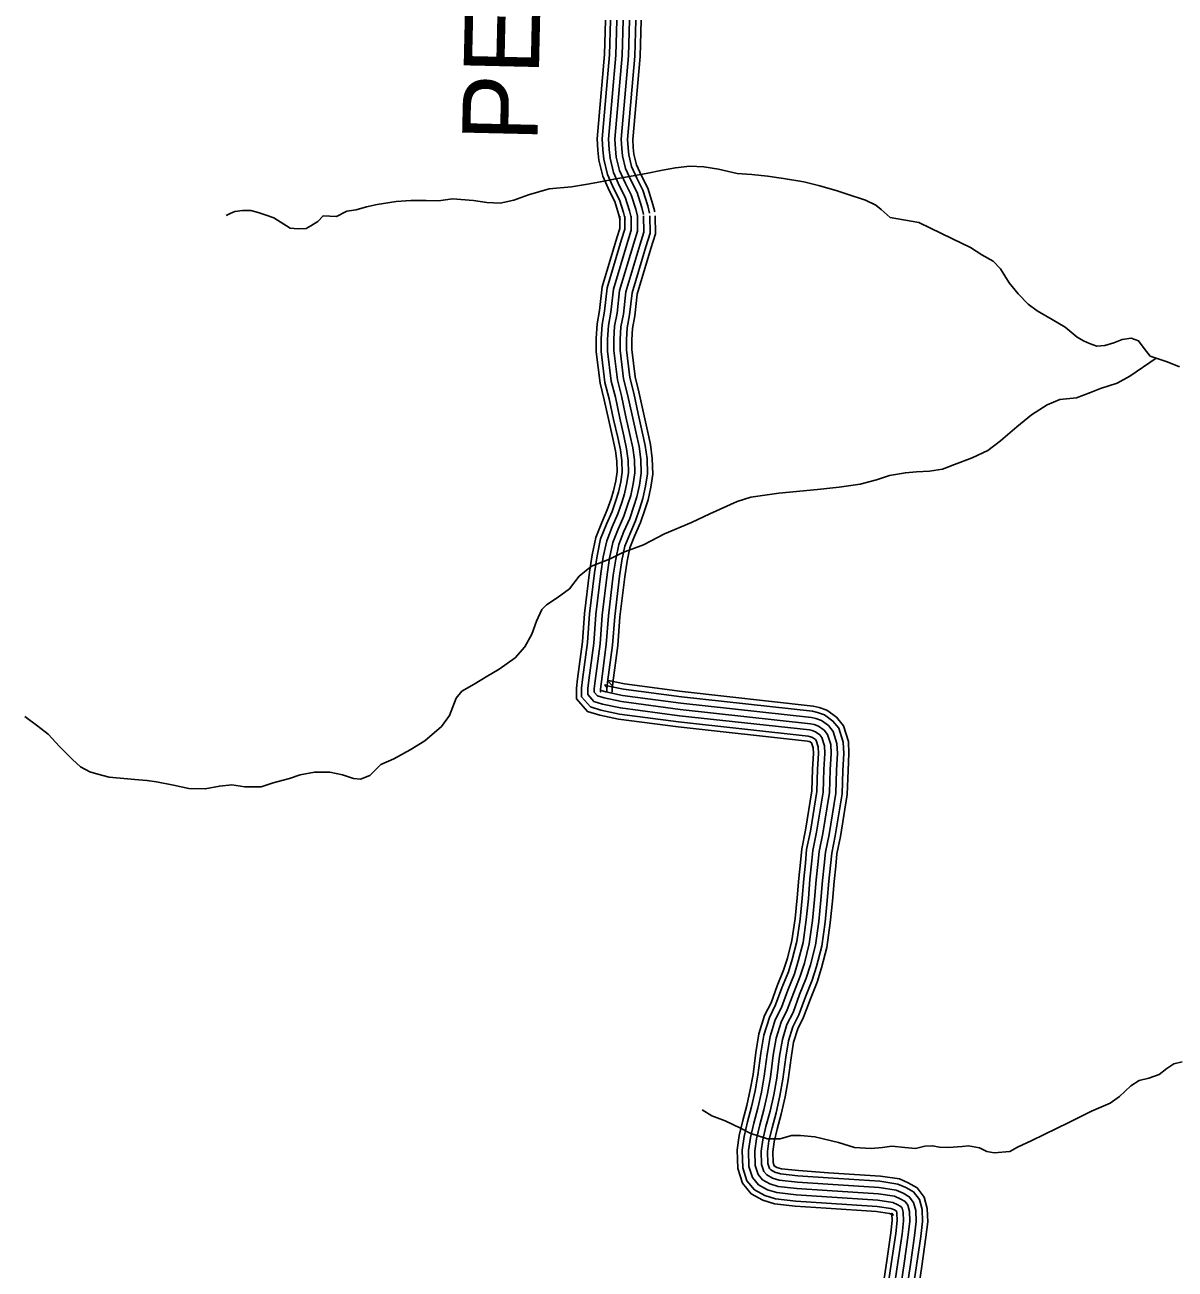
# Model space of a CAD drawing. Extents: x 1788175 to 1969470, y 584502 to 738744.
# Drawn here: x 1883068 to 1888715, y 647150 to 653258 of the extents above; entities that cross this region are included whole.
import ezdxf

# ---------------------------------------------------------------- set-up
doc = ezdxf.new("R2010")
doc.units = 0
for name, color, linetype in [('DESIGN - ROW - Right-of-Way and Easement Labels', 7, 'Continuous'), ('DESIGN - TRANSPORTATION - Text', 7, 'Continuous'), ('SURVEY - TRANSPORTATION - Roads', 7, 'Continuous')]:
    doc.layers.add(name, color=color, linetype=linetype)

msp = doc.modelspace()

# ---------------------------------------------------------------- linework, layer by layer
at = {"layer": 'DESIGN - TRANSPORTATION - Text'}
for points in [[(1884598.8, 652317.4), (1884648.5, 652343.7), (1884694.3, 652350), (1884746, 652364.4), (1884797.8, 652376.7), (1884891.4, 652391.3), (1884963.1, 652395.8), (1885038.8, 652396.3), (1885098.6, 652394.7), (1885168.3, 652403.2), (1885270, 652395.9), (1885335.9, 652386.3), (1885401.6, 652382.7), (1885469.3, 652397.2), (1885540.9, 652423.7), (1885642.4, 652452.3), (1885751.9, 652463.1), (1885829.6, 652475.6), (1885893.3, 652488), (1885961, 652500.5), (1886044.6, 652515), (1886118.3, 652527.5), (1886197.9, 652544), (1886261.6, 652556.5), (1886333.3, 652565), (1886401.1, 652561.4), (1886472.9, 652549.9), (1886564.7, 652528.5), (1886636.5, 652523), (1886714.3, 652515.5), (1886792.1, 652504), (1886891.9, 652486.7), (1886971.7, 652467.2), (1887055.5, 652443.8), (1887105.5, 652426.1), (1887195.4, 652396.7), (1887245.3, 652373), (1887271.4, 652351.2), (1887315.5, 652311.5)], [(1884056.7, 652321.8), (1884076.5, 652331.9), (1884098.4, 652342), (1884136.2, 652346.3), (1884178.1, 652346.6), (1884214, 652336.8), (1884252, 652323.1), (1884289.9, 652311.3)], [(1884598.8, 652317.4), (1884531.8, 652320.6), (1884505.8, 652292.6), (1884471.8, 652270.6), (1884449.8, 652258.6), (1884409.8, 652256.6), (1884369.8, 652260.6), (1884289.9, 652311.3)], [(1887315.5, 652311.5), (1887456.5, 652287.9), (1887622.3, 652207.9), (1887710.3, 652165.8), (1887766.2, 652129.8), (1887822.1, 652097.8), (1887858.1, 652059.7), (1887900, 651991.7), (1887943.9, 651937.6), (1887993.9, 651887.6), (1888037.8, 651853.6), (1888111.7, 651811.5), (1888175.7, 651773.5), (1888233.6, 651725.5), (1888265.6, 651707.4), (1888295.6, 651693.4), (1888331.5, 651681.4), (1888369.5, 651683.4), (1888413.5, 651697.4), (1888455.5, 651713.4), (1888499.5, 651719.4), (1888535.5, 651707.4), (1888563.4, 651669.4), (1888593.4, 651631.3), (1888675.3, 651603.3), (1888737.3, 651579.3)], [(1888622.7, 651621.3), (1888493.3, 651533.3), (1888431.3, 651499.3), (1888349.3, 651473.3), (1888299.3, 651453.3), (1888231.3, 651427.3), (1888149.4, 651419.3), (1888087.4, 651393.3), (1888009.4, 651343.3), (1887937.3, 651285.3), (1887857.3, 651215.2), (1887795.3, 651169.2), (1887719.3, 651133.2), (1887631.3, 651099.2), (1887573.3, 651077.2), (1887509.3, 651067.2), (1887445.4, 651063.2), (1887391.4, 651059.3), (1887313.4, 651045.3), (1887249.4, 651025.3), (1887169.4, 651003.3), (1887065.5, 650989.3), (1886959.5, 650977.3), (1886769.6, 650959.3), (1886631.6, 650939.4), (1886565.6, 650917.4), (1886431.6, 650857.3), (1886341.6, 650815.4), (1886207.6, 650759.3), (1886105.6, 650705.3), (1886003.6, 650667.3), (1885937.6, 650635.3), (1885849.6, 650601.3), (1885789.6, 650551.3), (1885741.6, 650489.3), (1885681.6, 650445.3), (1885629.6, 650411.3), (1885605.6, 650387.3), (1885579.5, 650331.2), (1885557.5, 650267.2), (1885523.4, 650205.2), (1885475.4, 650151.2), (1885397.4, 650095.1), (1885333.4, 650057.1), (1885273.4, 650021.1), (1885213.4, 649987.1), (1885185.3, 649953.1), (1885153.3, 649867.1), (1885113.2, 649813), (1885031.2, 649743), (1884959.2, 649699), (1884879.2, 649655), (1884815.2, 649627), (1884761.2, 649573), (1884715.2, 649555), (1884681.2, 649559), (1884627.2, 649577), (1884565.3, 649589), (1884489.3, 649589.1), (1884419.3, 649577.1), (1884367.3, 649559.1), (1884287.3, 649537.1), (1884227.4, 649517.1), (1884147.4, 649517.1), (1884083.4, 649527.1), (1884023.5, 649521.1), (1883953.5, 649507.1), (1883873.5, 649509.1), (1883797.6, 649525.2), (1883713.6, 649541.2), (1883667.6, 649549.2), (1883607.7, 649553.2), (1883535.7, 649559.2), (1883481.7, 649565.3), (1883425.8, 649579.3), (1883387.8, 649591.3), (1883341.8, 649615.3), (1883301.9, 649651.3), (1883238, 649715.4), (1883182.1, 649775.4), (1883132.1, 649815.5), (1883068.2, 649863.5)], [(1888750.1, 648167.3), (1888708.1, 648157.3), (1888674.1, 648135.3), (1888636.1, 648105.3), (1888586.1, 648087.3), (1888538.1, 648075.3), (1888498.1, 648049.3), (1888442.1, 647997.3), (1888396, 647965.3), (1888304, 647925.3), (1888194, 647869.3), (1888012, 647781.3), (1887942, 647749.3), (1887904, 647727.3), (1887826.1, 647721.3), (1887790.1, 647727.3), (1887754.1, 647745.3), (1887700.2, 647755.3), (1887670.2, 647751.3), (1887602.2, 647747.3), (1887558.2, 647749.3), (1887524.2, 647755.4), (1887486.3, 647753.4), (1887440.3, 647741.4), (1887388.3, 647747.4), (1887324.3, 647753.4), (1887278.3, 647747.4), (1887222.4, 647741.4), (1887140.4, 647747.4), (1887062.5, 647771.5), (1886946.5, 647799.5), (1886876.6, 647805.5), (1886832.6, 647805.5), (1886776.6, 647789.5), (1886714.6, 647789.6), (1886632.7, 647815.6), (1886580.7, 647841.6), (1886506.8, 647877.6), (1886440.9, 647901.7), (1886394, 647931.4)]]:
    msp.add_lwpolyline(points, dxfattribs=at)
at = {"layer": 'SURVEY - TRANSPORTATION - Roads'}
for points in [[(1885990.6, 652299), (1885983.2, 652329.9), (1885964, 652390.2), (1885937.9, 652441.9), (1885905.6, 652514.7), (1885886.1, 652593.8), (1885881, 652642.2), (1885878.3, 652698.5), (1885914.3, 653112.2), (1885919.2, 653281.7)], [(1886014.7, 652304.8), (1886007, 652336.6), (1885986.9, 652399.6), (1885960.2, 652452.5), (1885929.1, 652522.7), (1885910.5, 652598.1), (1885905.6, 652644.1), (1885903.1, 652698.1), (1885939, 653110.7), (1885943.9, 653281.6)], [(1886044.8, 652312), (1886036.9, 652344.9), (1886015.7, 652411.4), (1885988.2, 652465.7), (1885958.5, 652532.8), (1885941.1, 652603.4), (1885936.5, 652646.5), (1885934.1, 652697.4), (1885969.9, 653108.9), (1885974.9, 653281.4)], [(1886075, 652319.3), (1886066.8, 652353.3), (1886044.5, 652423.2), (1886016.3, 652479), (1885988, 652542.9), (1885971.7, 652608.8), (1885967.5, 652648.8), (1885965.2, 652696.8), (1886000.9, 653107.1), (1886005.9, 653281.2)], [(1886005.9, 653281.2), (1886000.9, 653107.1), (1885965.2, 652696.8), (1885967.5, 652648.8), (1885971.7, 652608.8), (1885988, 652542.9), (1886016.3, 652479), (1886044.5, 652423.2), (1886066.8, 652353.3), (1886075, 652319.3)], [(1886105.1, 652326.5), (1886096.7, 652361.6), (1886073.3, 652434.9), (1886044.3, 652492.3), (1886017.4, 652553), (1886002.3, 652614.2), (1885998.4, 652651.2), (1885996.3, 652696.2), (1886031.9, 653105.4), (1886036.9, 653281.1)], [(1886135.2, 652333.8), (1886126.5, 652370), (1886102, 652446.7), (1886072.3, 652505.6), (1886046.9, 652563), (1886032.9, 652619.6), (1886029.3, 652653.5), (1886027.3, 652695.6), (1886062.8, 653103.6), (1886068, 653280.9)], [(1886160.2, 652339.8), (1886151.3, 652376.9), (1886125.9, 652456.5), (1886095.6, 652516.6), (1886071.3, 652571.4), (1886058.3, 652624), (1886055, 652655.5), (1886053.1, 652695.1), (1886088.5, 653102.1), (1886093.7, 653280.8)], [(1887234.1, 646756.6), (1887299.1, 647190), (1887319, 647328.8), (1887326.2, 647388.9), (1887324.9, 647420.5), (1887323.9, 647424.4), (1887331, 647415.2), (1887326.1, 647418.1), (1887313.2, 647423.6), (1887249.9, 647433.4), (1887001.9, 647449.3), (1886850.1, 647459.6), (1886748.4, 647470.7), (1886691.8, 647487.7), (1886633.9, 647520.1), (1886590.5, 647571.5), (1886567.7, 647643.7), (1886565.2, 647734.9), (1886574.8, 647806), (1886592.2, 647879.6), (1886612.1, 647953.2), (1886629.4, 648029.4), (1886642.8, 648105.5), (1886656.8, 648213.2), (1886672.1, 648304.5), (1886700, 648394.9), (1886731.2, 648457.1), (1886762, 648539.8), (1886793.2, 648617.7), (1886811.6, 648676.3), (1886833.9, 648763.4), (1886849.1, 648870.9), (1886859, 648972.5), (1886867.2, 649068.9), (1886875.3, 649145.4), (1886881.8, 649213.6), (1886900.4, 649304.4), (1886931.5, 649497.4), (1886935.5, 649604.8), (1886939.4, 649681.3), (1886938.1, 649709.7), (1886930.5, 649733.5), (1886932.1, 649731.6), (1886923.5, 649737.7), (1886918, 649739.7), (1886910.2, 649741.5), (1886274.6, 649811.5), (1885982.7, 649850.2), (1885890.3, 649869.5), (1885830.1, 649887.8), (1885776.6, 649949.8), (1885776.8, 649984.1), (1885776.8, 650002.3), (1885781.4, 650048), (1885805.5, 650228.9), (1885815.6, 650368.4), (1885840.2, 650571.8), (1885852.9, 650655.7), (1885871, 650741.3), (1885900.3, 650815.6), (1885927.6, 650877.9), (1885946.2, 650931.6), (1885958.6, 650970.6), (1885969.2, 651019.8), (1885975.7, 651063.5), (1885974.2, 651115.4), (1885967.3, 651167.5), (1885954.2, 651227.7), (1885934.3, 651315.9), (1885912.7, 651416.8), (1885891.9, 651498.5), (1885872.7, 651653.4), (1885872.8, 651717.5), (1885877.4, 651789.6), (1885889.8, 651855.6), (1885902.5, 651971.4), (1885974.4, 652211.9), (1885989.1, 652257.9), (1885988.3, 652318.1)], [(1887258.7, 646753.9), (1887323.5, 647186.4), (1887343.5, 647325.6), (1887350.9, 647387.9), (1887349.5, 647424.2), (1887346.5, 647435.5), (1887347.6, 647434.1), (1887337.2, 647440.2), (1887320, 647447.6), (1887252.6, 647458), (1887003.5, 647474), (1886852.3, 647484.2), (1886753.4, 647495), (1886701.5, 647510.6), (1886649.8, 647539.5), (1886612.6, 647583.6), (1886592.3, 647647.8), (1886590, 647733.5), (1886599.1, 647801.5), (1886616.1, 647873.5), (1886636.1, 647947.2), (1886653.6, 648024.5), (1886667.2, 648101.7), (1886681.3, 648209.5), (1886696.2, 648298.8), (1886723, 648385.6), (1886753.9, 648447.2), (1886785.1, 648530.9), (1886816.5, 648609.3), (1886835.4, 648669.5), (1886858.2, 648758.6), (1886873.7, 648868), (1886883.6, 648970.3), (1886891.8, 649066.6), (1886899.9, 649143), (1886906.2, 649210), (1886924.7, 649300), (1886956.1, 649495), (1886960.2, 649603.7), (1886964.1, 649681.2), (1886962.7, 649714.1), (1886952.7, 649745.3), (1886949.2, 649749.7), (1886935.2, 649759.8), (1886925, 649763.5), (1886914.3, 649765.9), (1886277.6, 649836), (1885986.9, 649874.6), (1885896.4, 649893.5), (1885844.2, 649909.4), (1885801.4, 649959), (1885801.5, 649984.1), (1885801.5, 650001.1), (1885806, 650045.1), (1885830.1, 650226.3), (1885840.2, 650366), (1885864.7, 650568.5), (1885877.2, 650651.2), (1885894.7, 650734.2), (1885923.1, 650806.1), (1885950.6, 650868.9), (1885969.6, 650923.8), (1885982.6, 650964.3), (1885993.6, 651015.4), (1886000.5, 651062), (1885998.8, 651117.4), (1885991.7, 651171.7), (1885978.4, 651233), (1885958.5, 651321.2), (1885936.8, 651422.4), (1885916.2, 651503.1), (1885897.4, 651654.9), (1885897.5, 651716.7), (1885902, 651786.5), (1885914.3, 651851.9), (1885926.9, 651966.4), (1885998, 652204.6), (1886013.8, 652254.2), (1886013, 652318.5)], [(1887289.5, 646750.6), (1887354.2, 647181.9), (1887374.3, 647321.5), (1887382, 647386.7), (1887380.3, 647428.9), (1887374.8, 647449.6), (1887368.4, 647457.9), (1887351.2, 647467.9), (1887328.7, 647477.6), (1887256, 647488.8), (1887005.6, 647504.9), (1886855, 647515.1), (1886759.6, 647525.5), (1886713.7, 647539.4), (1886669.9, 647563.8), (1886640.3, 647598.9), (1886623.1, 647653), (1886621.1, 647731.9), (1886629.7, 647795.9), (1886646.2, 647865.9), (1886666.2, 647939.8), (1886684, 648018.4), (1886697.8, 648097), (1886711.9, 648205), (1886726.5, 648291.6), (1886751.9, 648374), (1886782.4, 648434.9), (1886814, 648519.7), (1886845.8, 648598.9), (1886865.2, 648661), (1886888.7, 648752.6), (1886904.5, 648864.3), (1886914.5, 648967.5), (1886922.6, 649063.6), (1886930.7, 649139.8), (1886937, 649205.4), (1886955.2, 649294.4), (1886987.1, 649491.9), (1886991.1, 649602.3), (1886995.2, 649681.1), (1886993.5, 649719.5), (1886980.5, 649760.2), (1886970.8, 649772.4), (1886949.8, 649787.4), (1886933.7, 649793.3), (1886919.4, 649796.5), (1886281.3, 649866.8), (1885992.1, 649905.2), (1885904.1, 649923.6), (1885861.8, 649936.4), (1885832.4, 649970.4), (1885832.5, 649984), (1885832.5, 649999.5), (1885836.8, 650041.5), (1885860.9, 650223.2), (1885871.1, 650363.1), (1885895.4, 650564.3), (1885907.7, 650645.7), (1885924.5, 650725.2), (1885951.7, 650794.2), (1885979.5, 650857.6), (1885999.1, 650914), (1886012.5, 650956.3), (1886024.1, 651009.9), (1886031.6, 651060.2), (1886029.8, 651119.9), (1886022.2, 651177.1), (1886008.6, 651239.7), (1885988.7, 651327.8), (1885967, 651429.5), (1885946.7, 651508.9), (1885928.5, 651656.8), (1885928.5, 651715.7), (1885932.8, 651782.6), (1885945, 651847.4), (1885957.4, 651960.3), (1886027.7, 652195.4), (1886044.9, 652249.6), (1886044, 652318.9)], [(1886075, 652319.3), (1886076, 652245), (1886057.3, 652186.3), (1885987.9, 651954.1), (1885975.7, 651842.8), (1885963.6, 651778.8), (1885959.5, 651714.7), (1885959.5, 651658.7), (1885977.3, 651514.6), (1885997.2, 651436.6), (1886019, 651334.5), (1886038.9, 651246.4), (1886052.8, 651182.4), (1886060.7, 651122.4), (1886062.6, 651058.3), (1886054.6, 651004.3), (1886042.5, 650948.3), (1886028.5, 650904.3), (1886008.4, 650846.3), (1885980.4, 650782.2), (1885954.3, 650716.2), (1885938.2, 650640.2), (1885926.1, 650560.2), (1885901.9, 650360.1), (1885891.8, 650220), (1885867.6, 650037.9), (1885863.5, 649997.9), (1885863.5, 649983.9), (1885863.5, 649981.9), (1885879.4, 649963.5), (1885911.8, 649953.6), (1885997.3, 649935.8), (1886285.1, 649897.6), (1886924.4, 649827.1), (1886942.4, 649823.1), (1886964.4, 649815.1), (1886992.4, 649795.1), (1887008.3, 649775), (1887024.2, 649725), (1887026.2, 649681), (1887022.1, 649600.9), (1887018, 649488.9), (1886985.7, 649288.8), (1886967.7, 649200.8), (1886961.6, 649136.7), (1886953.5, 649060.7), (1886945.4, 648964.7), (1886935.3, 648860.6), (1886919.1, 648746.6), (1886895, 648652.5), (1886875, 648588.5), (1886842.9, 648508.5), (1886810.8, 648422.5), (1886780.8, 648362.5), (1886756.7, 648284.4), (1886742.6, 648200.4), (1886728.5, 648092.3), (1886714.4, 648012.3), (1886696.3, 647932.3), (1886676.2, 647858.3), (1886660.2, 647790.2), (1886652.1, 647730.2), (1886654, 647658.2), (1886668, 647614.1), (1886689.9, 647588.1), (1886725.9, 647568.1), (1886765.8, 647556), (1886857.7, 647546), (1887007.6, 647535.9), (1887259.4, 647519.7), (1887337.3, 647507.6), (1887365.3, 647495.6), (1887389.2, 647481.6), (1887403.2, 647463.6), (1887411.1, 647433.6), (1887413.1, 647385.5), (1887405, 647317.5), (1887384.9, 647177.4), (1887320.4, 646747.3)], [(1887320.4, 646747.3), (1887384.9, 647177.4), (1887405, 647317.5), (1887413.1, 647385.5), (1887411.1, 647433.6), (1887403.2, 647463.6), (1887389.2, 647481.6), (1887365.3, 647495.6), (1887337.3, 647507.6), (1887259.4, 647519.7), (1887007.6, 647535.9), (1886857.7, 647546), (1886765.8, 647556), (1886725.9, 647568.1), (1886689.9, 647588.1), (1886668, 647614.1), (1886654, 647658.2), (1886652.1, 647730.2), (1886660.2, 647790.2), (1886676.2, 647858.3), (1886696.3, 647932.3), (1886714.4, 648012.3), (1886728.5, 648092.3), (1886742.6, 648200.4), (1886756.7, 648284.4), (1886780.8, 648362.5), (1886810.8, 648422.5), (1886842.9, 648508.5), (1886875, 648588.5), (1886895, 648652.5), (1886919.1, 648746.6), (1886935.3, 648860.6), (1886945.4, 648964.7), (1886953.5, 649060.7), (1886961.6, 649136.7), (1886967.7, 649200.8), (1886985.7, 649288.8), (1887018, 649488.9), (1887022.1, 649600.9), (1887026.2, 649681), (1887024.2, 649725), (1887008.3, 649775), (1886992.4, 649795.1), (1886964.4, 649815.1), (1886942.4, 649823.1), (1886924.4, 649827.1), (1886285.1, 649897.6), (1885997.3, 649935.8), (1885911.8, 649953.6), (1885879.4, 649963.5), (1885863.5, 649981.9), (1885863.5, 649983.9), (1885863.5, 649997.9), (1885867.6, 650037.9), (1885891.8, 650220), (1885901.9, 650360.1), (1885926.1, 650560.2), (1885938.2, 650640.2), (1885954.3, 650716.2), (1885980.4, 650782.2), (1886008.4, 650846.3), (1886028.5, 650904.3), (1886042.5, 650948.3), (1886054.6, 651004.3), (1886062.6, 651058.3), (1886060.7, 651122.4), (1886052.8, 651182.4), (1886038.9, 651246.4), (1886019, 651334.5), (1885997.2, 651436.6), (1885977.3, 651514.6), (1885959.5, 651658.7), (1885959.5, 651714.7), (1885963.6, 651778.8), (1885975.7, 651842.8), (1885987.9, 651954.1), (1886057.3, 652186.3), (1886076, 652245), (1886075, 652319.3)], [(1887351.2, 646743.9), (1887415.5, 647172.9), (1887435.8, 647313.5), (1887444.2, 647384.3), (1887442, 647438.2), (1887431.5, 647477.6), (1887410, 647505.3), (1887379.3, 647523.3), (1887345.9, 647537.7), (1887262.7, 647550.5), (1887009.6, 647566.8), (1886860.5, 647576.9), (1886772, 647586.5), (1886738, 647596.8), (1886710, 647612.4), (1886695.6, 647629.4), (1886684.9, 647663.4), (1886683.2, 647728.5), (1886690.7, 647784.6), (1886706.3, 647850.6), (1886726.4, 647924.8), (1886744.8, 648006.2), (1886759.1, 648087.6), (1886773.3, 648195.8), (1886786.9, 648277.3), (1886809.6, 648350.9), (1886839.3, 648410.1), (1886871.8, 648497.3), (1886904.2, 648578.1), (1886924.9, 648644), (1886949.6, 648740.5), (1886966.1, 648856.9), (1886976.3, 648961.9), (1886984.4, 649057.8), (1886992.4, 649133.6), (1886998.4, 649196.2), (1887016.2, 649283.2), (1887048.9, 649485.8), (1887053.1, 649599.6), (1887057.2, 649680.9), (1887055, 649730.5), (1887036.1, 649789.9), (1887013.9, 649817.8), (1886979, 649842.8), (1886951.2, 649852.9), (1886929.5, 649857.8), (1886288.8, 649928.4), (1886002.5, 649966.4), (1885919.5, 649983.7), (1885897, 649990.5), (1885894.5, 649993.4), (1885894.5, 649983.8), (1885894.5, 649996.3), (1885898.3, 650034.3), (1885922.6, 650216.8), (1885932.8, 650357.1), (1885956.9, 650556), (1885968.7, 650634.7), (1885984.1, 650707.3), (1886009, 650770.3), (1886037.3, 650835), (1886057.9, 650894.5), (1886072.5, 650940.3), (1886085.1, 650998.8), (1886093.7, 651056.5), (1886091.7, 651124.9), (1886083.4, 651187.7), (1886069.2, 651253.1), (1886049.3, 651341.2), (1886027.3, 651443.6), (1886007.8, 651520.4), (1885990.5, 651660.6), (1885990.5, 651713.7), (1885994.4, 651774.9), (1886006.4, 651838.2), (1886018.4, 651947.9), (1886086.9, 652177.2), (1886107, 652240.4), (1886106, 652319.7)], [(1887382.1, 646740.6), (1887446.2, 647168.4), (1887466.5, 647309.4), (1887475.2, 647383.1), (1887472.8, 647442.9), (1887459.9, 647491.6), (1887430.9, 647529.1), (1887393.3, 647551.1), (1887354.6, 647567.7), (1887266.1, 647581.4), (1887011.7, 647597.7), (1886863.2, 647607.7), (1886778.2, 647617), (1886750.2, 647625.5), (1886730, 647636.7), (1886723.3, 647644.6), (1886715.8, 647668.5), (1886714.2, 647726.9), (1886721.2, 647778.9), (1886736.4, 647843), (1886756.5, 647917.3), (1886775.2, 648000.1), (1886789.8, 648082.9), (1886803.9, 648191.2), (1886817.2, 648270.1), (1886838.5, 648339.3), (1886867.8, 648397.7), (1886900.7, 648486.1), (1886933.4, 648567.7), (1886954.7, 648635.6), (1886980, 648734.5), (1886996.8, 648853.3), (1887007.1, 648959.1), (1887015.2, 649054.8), (1887023.3, 649130.5), (1887029.1, 649191.6), (1887046.7, 649277.6), (1887079.8, 649482.8), (1887084, 649598.2), (1887088.3, 649680.8), (1887085.8, 649736), (1887063.9, 649804.8), (1887035.5, 649840.5), (1886993.6, 649870.4), (1886959.9, 649882.7), (1886934.6, 649888.4), (1886292.5, 649959.1), (1886007.8, 649996.9), (1885927.1, 650013.8), (1885914.6, 650017.6), (1885925.6, 650004.8), (1885925.5, 649983.7), (1885925.5, 649994.7), (1885929.1, 650030.7), (1885953.5, 650213.7), (1885963.7, 650354.1), (1885987.6, 650551.8), (1885999.3, 650629.1), (1886013.9, 650698.3), (1886037.6, 650758.4), (1886066.2, 650823.7), (1886087.3, 650884.7), (1886102.5, 650932.3), (1886115.6, 650993.2), (1886124.8, 651054.7), (1886122.6, 651127.4), (1886113.9, 651193), (1886099.4, 651259.9), (1886079.6, 651347.8), (1886057.5, 651450.7), (1886038.3, 651526.1), (1886021.5, 651662.5), (1886021.5, 651712.7), (1886025.2, 651771), (1886037, 651833.7), (1886048.9, 651941.7), (1886116.5, 652168), (1886138.1, 652235.8), (1886137, 652320.1)], [(1887407.7, 646737.8), (1887471.6, 647164.7), (1887492, 647306.1), (1887501, 647382.1), (1887498.4, 647446.7), (1887483.4, 647503.3), (1887448.2, 647548.7), (1887404.9, 647574.1), (1887361.7, 647592.6), (1887268.9, 647607), (1887013.4, 647623.4), (1886865.4, 647633.4), (1886783.4, 647642.4), (1886760.3, 647649.3), (1886746.6, 647656.9), (1886746.3, 647657.3), (1886741.4, 647672.8), (1886740, 647725.5), (1886746.5, 647774.3), (1886761.3, 647836.7), (1886781.5, 647911.1), (1886800.4, 647995), (1886815.2, 648079.1), (1886829.4, 648187.5), (1886842.2, 648264.2), (1886862.5, 648329.7), (1886891.4, 648387.4), (1886924.7, 648476.8), (1886957.7, 648559), (1886979.4, 648628.5), (1887005.3, 648729.5), (1887022.4, 648850.2), (1887032.7, 648956.7), (1887040.8, 649052.4), (1887048.9, 649128), (1887054.5, 649187.8), (1887072, 649273), (1887105.4, 649480.3), (1887109.7, 649597.1), (1887114, 649680.7), (1887111.4, 649740.5), (1887087, 649817.1), (1887053.3, 649859.3), (1887005.7, 649893.4), (1886967.1, 649907.5), (1886938.9, 649913.8), (1886295.6, 649984.7), (1886012.1, 650022.3), (1885933.5, 650038.7), (1885929.2, 650040), (1885951.3, 650014.3), (1885951.2, 649983.7), (1885951.2, 649993.4), (1885954.7, 650027.7), (1885979.1, 650211), (1885989.3, 650351.6), (1886013.1, 650548.3), (1886024.6, 650624.6), (1886038.6, 650690.9), (1886061.4, 650748.5), (1886090.2, 650814.3), (1886111.7, 650876.6), (1886127.4, 650925.7), (1886140.9, 650988.6), (1886150.6, 651053.1), (1886148.3, 651129.4), (1886139.3, 651197.5), (1886124.5, 651265.4), (1886104.7, 651353.3), (1886082.6, 651456.6), (1886063.6, 651530.9), (1886047.2, 651664.1), (1886047.2, 651711.9), (1886050.8, 651767.8), (1886062.5, 651829.9), (1886074.2, 651936.6), (1886141.1, 652160.4), (1886163.9, 652232), (1886162.7, 652320.5)]]:
    msp.add_lwpolyline(points, dxfattribs=at)

# ---------------------------------------------------------------- texts
at = {"layer": 'DESIGN - ROW - Right-of-Way and Easement Labels'}
msp.add_text('PEELER', height=370, rotation=88.68378, dxfattribs=at).set_placement((1885583.8, 652680.2))

doc.saveas('drawing.dxf')
